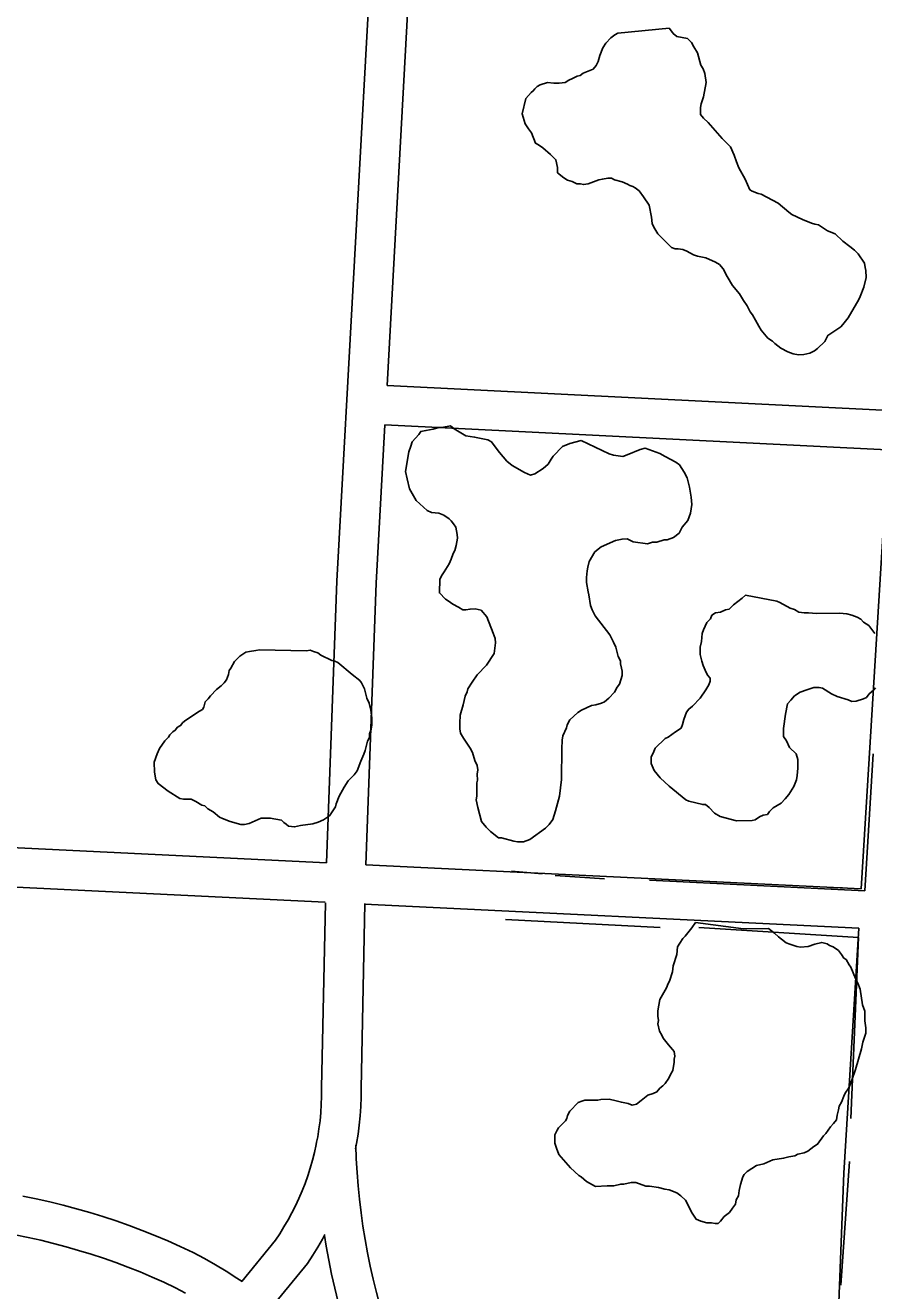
# Model space of a CAD drawing. Extents: x 3677843 to 3715951, y 511991 to 537744.
# Drawn here: x 3691087 to 3691732, y 525227 to 526190 of the extents above; entities that cross this region are included whole.
import ezdxf

# ---------------------------------------------------------------- set-up
doc = ezdxf.new("R2010")
doc.units = 0
for name, color, linetype in [('V-ROAD-CNTR', 7, 'Continuous'), ('V-SITE-VEGE', 7, 'Continuous'), ('V-TOPO-SHOR', 7, 'Continuous')]:
    doc.layers.add(name, color=color, linetype=linetype)

msp = doc.modelspace()

# ---------------------------------------------------------------- linework, layer by layer
at = {"layer": 'V-ROAD-CNTR'}
for points in [[(3691316.06, 525552.55), (3691323.84, 525766.94), (3691350.69, 526255.5)], [(3691362.08, 525916.01), (3691380.71, 526254.92)], [(3691744.08, 525896.94), (3691362.08, 525916.01)], [(3691346.03, 525551.1), (3691353.81, 525765.58), (3691360.43, 525886.06)], [(3691742.6, 525866.98), (3691360.43, 525886.06)], [(3691722.97, 525532.79), (3691739.15, 525797.59), (3691742.6, 525866.98)], [(3691018.45, 525567.01), (3691316.06, 525552.55)], [(3691346.03, 525551.1), (3691722.97, 525532.79)], [(3691016.92, 525537.05), (3691314.98, 525522.57)], [(3691699.67, 525533.92), (3691706.86, 525533.65), (3691708.66, 525533.56)], [(3691315.25, 525522.27), (3691312.33, 525381.24), (3691312.31, 525374.73), (3691312.1, 525368.59), (3691311.7, 525362.45), (3691311.11, 525356.33), (3691310.33, 525350.23), (3691309.37, 525344.15), (3691308.56, 525339.93), (3691308.22, 525338.11), (3691306.88, 525332.11), (3691305.36, 525326.15), (3691303.66, 525320.24), (3691301.78, 525314.39), (3691299.72, 525308.59), (3691297.48, 525302.87), (3691295.06, 525297.21), (3691292.47, 525291.63), (3691289.72, 525286.14), (3691286.79, 525280.73), (3691283.7, 525275.41), (3691280.45, 525270.19), (3691277.31, 525265.49), (3691251.56, 525234)], [(3691345.24, 525521.65), (3691342.33, 525380.88), (3691342.3, 525374.17), (3691342.06, 525367.1), (3691341.6, 525360.04), (3691340.93, 525353), (3691340.03, 525345.98), (3691338.92, 525339), (3691338.14, 525334.88)], [(3691344.94, 525521.11), (3691721.14, 525502.84)], [(3691703.24, 525151.97), (3691709.74, 525316.26), (3691721.14, 525502.84)], [(3691338.29, 525337.72), (3691338.7, 525327.28), (3691339.31, 525317), (3691340.13, 525306.73), (3691341.15, 525296.49), (3691342.37, 525286.26), (3691343.8, 525276.06), (3691345.44, 525265.9), (3691347.27, 525255.76), (3691349.31, 525245.67), (3691351.55, 525235.62), (3691353.99, 525225.62), (3691356.64, 525215.66), (3691359.41, 525205.99), (3691367.24, 525183.13)], [(3691084.89, 525298.84), (3691095.19, 525296.75), (3691105.45, 525294.46), (3691115.67, 525291.96), (3691125.83, 525289.26), (3691135.94, 525286.37), (3691145.98, 525283.27), (3691155.97, 525279.98), (3691165.89, 525276.49), (3691175.73, 525272.81), (3691185.51, 525268.93), (3691195.2, 525264.86), (3691204.81, 525260.6), (3691214.61, 525256.02), (3691223.24, 525251.35), (3691231.54, 525246.61), (3691239.72, 525241.67), (3691247.78, 525236.53), (3691251.78, 525233.85)], [(3691079.21, 525269.39), (3691088.93, 525267.41), (3691098.62, 525265.25), (3691108.26, 525262.89), (3691117.85, 525260.35), (3691127.39, 525257.61), (3691136.87, 525254.69), (3691146.29, 525251.58), (3691155.65, 525248.29), (3691164.94, 525244.81), (3691174.17, 525241.15), (3691183.31, 525237.31), (3691192.39, 525233.29), (3691201.11, 525229.21), (3691208.66, 525225.13)], [(3691314.9, 525269.65), (3691312.96, 525266.05), (3691309.4, 525259.93), (3691305.66, 525253.93), (3691301.46, 525247.63), (3691275.89, 525216.36)], [(3691314.55, 525269), (3691315.87, 525260.84), (3691317.81, 525250.12), (3691319.97, 525239.44), (3691322.34, 525228.8), (3691324.92, 525218.21), (3691327.72, 525207.68), (3691330.78, 525196.98), (3691342.74, 525162.1), (3691348.84, 525145.3)]]:
    msp.add_lwpolyline(points, dxfattribs=at)
at = {"layer": 'V-SITE-VEGE'}
for points in [[(3691726.58, 525998.27), (3691724.92, 525990.74), (3691722.1, 525983.78), (3691720.97, 525981.46), (3691713.02, 525967.53), (3691709.03, 525962.29), (3691707.32, 525960.54), (3691697.56, 525954.09), (3691695.3, 525949.45), (3691689.57, 525944.19), (3691687.28, 525942.44), (3691683.83, 525940.67), (3691679.22, 525939.47), (3691675.18, 525939.43), (3691671.13, 525939.97), (3691667.07, 525941.66), (3691661.85, 525944.5), (3691657.2, 525947.92), (3691655.45, 525949.63), (3691651.96, 525951.91), (3691646.7, 525958.21), (3691644.94, 525961.08), (3691642.58, 525965.68), (3691640.23, 525969.7), (3691638.48, 525971.99), (3691636.12, 525976.59), (3691633.2, 525980.6), (3691630.26, 525985.77), (3691625, 525992.07), (3691620.89, 525998.96), (3691617.95, 526004.71), (3691615.02, 526008.15), (3691612.12, 526009.85), (3691604.58, 526013.24), (3691598.22, 526014.33), (3691595.32, 526015.46), (3691590.09, 526018.3), (3691587.19, 526019.42), (3691583.72, 526019.97), (3691581.41, 526019.94), (3691578.52, 526021.07), (3691568.02, 526031.36), (3691565.08, 526036.53), (3691563.9, 526039.41), (3691563.27, 526044.02), (3691561.45, 526053.25), (3691557.35, 526059.56), (3691553.84, 526064.14), (3691550.93, 526066.43), (3691549.18, 526067.56), (3691546.87, 526068.12), (3691545.12, 526069.26), (3691541.06, 526070.95), (3691535.27, 526072.62), (3691532.95, 526073.76), (3691530.06, 526073.73), (3691526.03, 526073.11), (3691523.15, 526072.51), (3691515.09, 526069.54), (3691511.63, 526068.93), (3691509.31, 526069.48), (3691506.43, 526069.45), (3691502.94, 526071.15), (3691499.47, 526072.27), (3691496.57, 526073.98), (3691491.91, 526077.98), (3691491.87, 526082.02), (3691490.66, 526087.78), (3691486.57, 526091.78), (3691480.75, 526096.92), (3691477.26, 526099.2), (3691474.94, 526100.33), (3691471.97, 526108.39), (3691469.64, 526111.25), (3691467.29, 526115.27), (3691464.9, 526122.76), (3691467.68, 526134.33), (3691471.67, 526138.99), (3691473.39, 526140.17), (3691474.53, 526141.91), (3691476.25, 526143.66), (3691478.55, 526144.84), (3691484.31, 526146.62), (3691488.93, 526146.09), (3691492.97, 526146.13), (3691497.58, 526146.76), (3691500.46, 526148.52), (3691503.33, 526149.7), (3691506.78, 526151.47), (3691509.08, 526152.07), (3691511.38, 526153.82), (3691518.85, 526156.78), (3691521.13, 526159.69), (3691522.84, 526162.59), (3691523.95, 526167.22), (3691526.21, 526173.03), (3691528.48, 526176.51), (3691532.48, 526180.59), (3691535.35, 526182.93), (3691537.65, 526184.11), (3691576.88, 526187.96)], [(3691576.88, 526187.96), (3691578.64, 526185.67), (3691579.81, 526183.94), (3691582.71, 526181.66), (3691590.82, 526180.01), (3691593.73, 526177.15), (3691595.5, 526173.7), (3691598.43, 526169.11), (3691600.83, 526159.89), (3691602.59, 526157.02), (3691603.78, 526153.57), (3691605.01, 526146.65), (3691602.8, 526135.66), (3691601.12, 526130.44), (3691600.57, 526127.55), (3691600.62, 526122.35), (3691602.96, 526119.49), (3691606.46, 526116.06), (3691616.97, 526104.03), (3691623.39, 526097.74), (3691626.34, 526091.42), (3691628.12, 526086.24), (3691629.9, 526081.64), (3691634.6, 526073.02), (3691638.15, 526064.97), (3691639.89, 526063.83), (3691644.53, 526062.14), (3691646.84, 526061.59), (3691659.61, 526054.78), (3691667.77, 526047.93), (3691670.09, 526046.22), (3691678.22, 526042.26), (3691685.18, 526039.44), (3691687.49, 526038.89), (3691690.39, 526038.34), (3691697.36, 526033.79), (3691703.16, 526031.53), (3691708.99, 526025.82), (3691714.23, 526021.82), (3691717.72, 526018.97), (3691720.63, 526016.11), (3691725.32, 526009.23), (3691725.93, 526005.77), (3691726.53, 526003.46), (3691726.58, 525998.27)], [(3691419.94, 525672.85), (3691421.48, 525679.5), (3691423.08, 525682.84), (3691423.6, 525685.06), (3691426.83, 525690.08), (3691430.6, 525695.66), (3691437.66, 525702.96), (3691443.58, 525711.89), (3691444.55, 525720.19), (3691444.5, 525723.5), (3691442.77, 525727.33), (3691438.15, 525739.95), (3691433.65, 525744.85), (3691429.22, 525745.88), (3691425.35, 525745.82), (3691422.05, 525745.21), (3691419.84, 525745.17), (3691416.49, 525747.33), (3691412.04, 525749.46), (3691408.69, 525752.17), (3691406.46, 525753.23), (3691401.96, 525758.13), (3691402.34, 525768.62), (3691403.94, 525771.96), (3691405.56, 525774.2), (3691409.33, 525780.33), (3691410.93, 525783.67), (3691412.51, 525788.11), (3691413.58, 525790.34), (3691414.62, 525794.22), (3691415.63, 525799.76), (3691415.58, 525802.52), (3691414.39, 525808.02), (3691412.69, 525810.75), (3691410.99, 525812.93), (3691409.31, 525814.56), (3691405.4, 525817.26), (3691401.51, 525818.85), (3691395.98, 525819.31), (3691392.64, 525820.91), (3691384.23, 525828.5), (3691379.12, 525837.25), (3691377.34, 525844.95), (3691376.14, 525850.45), (3691378.66, 525865.4), (3691380.24, 525869.84), (3691381.29, 525873.17), (3691386.17, 525878.77), (3691387.78, 525881.01), (3691391.64, 525881.62), (3691397.14, 525882.82), (3691401.54, 525884), (3691403.75, 525884.03), (3691410.35, 525885.25), (3691413.15, 525883.09), (3691422.07, 525877.71), (3691428.71, 525876.72), (3691438.68, 525874.68), (3691441.47, 525873.07), (3691443.72, 525870.34), (3691447.68, 525864.89), (3691453.3, 525858.35), (3691457.22, 525855.11), (3691466.7, 525849.74), (3691471.15, 525847.61), (3691474.44, 525848.77), (3691481, 525852.74), (3691484.81, 525856.11), (3691486.96, 525860.01), (3691488.58, 525862.25), (3691495.63, 525869.54), (3691501.11, 525871.84), (3691509.91, 525874.2)], [(3691509.91, 525874.2), (3691531.05, 525864.06), (3691534.39, 525863.01), (3691541.58, 525862.02), (3691544.87, 525863.18), (3691554.74, 525867.21), (3691558.59, 525868.38), (3691569.7, 525864.14), (3691573.6, 525862), (3691581.95, 525857.72), (3691584.75, 525855.56), (3691588.15, 525850.09), (3691590.43, 525845.72), (3691592.21, 525838.57), (3691593.44, 525830.86), (3691594.08, 525825.35), (3691593.09, 525818.71), (3691590.97, 525813.15), (3691586.64, 525808.11), (3691584.5, 525803.66), (3691580.14, 525800.28), (3691575.2, 525798.54), (3691573, 525798.5), (3691567.5, 525796.75), (3691564.19, 525796.7), (3691560.35, 525795.53), (3691549.28, 525797), (3691544.83, 525799.14), (3691540.96, 525799.07), (3691536.02, 525797.89), (3691525.05, 525793.29), (3691520.15, 525789.34), (3691515.85, 525782.09), (3691514.82, 525777.66), (3691514.31, 525774.89), (3691513.84, 525769.92), (3691513.91, 525766.05), (3691515.13, 525758.9), (3691515.72, 525756.7), (3691516.96, 525748.44), (3691518.12, 525745.14), (3691520.4, 525740.76), (3691531.68, 525726.05), (3691534.53, 525720.57), (3691536.26, 525716.73), (3691538.03, 525709.58), (3691539.74, 525706.3), (3691539.78, 525704.1), (3691540.38, 525700.79), (3691540.97, 525698.59), (3691541.02, 525695.28), (3691538.93, 525688.62), (3691537.31, 525686.39), (3691535.17, 525682.49), (3691530.82, 525678), (3691527.56, 525675.18), (3691525.37, 525674.04), (3691520.97, 525672.87), (3691517.67, 525672.26), (3691510, 525668.82), (3691507.26, 525667.12), (3691501.28, 525661.5), (3691499.14, 525657.6), (3691498.62, 525655.38), (3691495.96, 525649.26), (3691495.47, 525645.94), (3691495.02, 525639.31), (3691495.12, 525633.79), (3691494.76, 525622.19), (3691494.86, 525616.12), (3691493.41, 525603.4), (3691490.28, 525592.31), (3691488.19, 525585.65), (3691485.49, 525581.74), (3691482.77, 525578.93), (3691470.77, 525570.45), (3691465.83, 525568.71), (3691461.41, 525568.64), (3691458.64, 525569.15), (3691449.21, 525571.75), (3691447.01, 525571.71), (3691440.85, 525576.58), (3691437.49, 525579.84), (3691434.1, 525584.2), (3691431.17, 525594.64), (3691429.96, 525600.69), (3691430.47, 525603.46), (3691430.31, 525613.4), (3691430.82, 525615.61), (3691430.75, 525620.03), (3691431.25, 525623.35), (3691430.64, 525626.65), (3691428.92, 525630.49), (3691427.16, 525636.53), (3691425.45, 525639.82), (3691420.36, 525647.46), (3691418.08, 525651.29), (3691417.48, 525654.59), (3691417.41, 525659.01), (3691417.86, 525665.09), (3691419.94, 525672.85)], [(3691733.86, 525685.78), (3691732.23, 525684.09), (3691728.97, 525681.28), (3691726.81, 525678.48), (3691724.62, 525677.34), (3691719.12, 525675.59), (3691715.81, 525675.54), (3691713.04, 525676.6), (3691704.71, 525679.22), (3691700.26, 525681.35), (3691693.56, 525685.66), (3691690.79, 525686.17), (3691686.93, 525686.1), (3691681.44, 525684.36), (3691676.5, 525682.62), (3691672.13, 525679.79), (3691669.42, 525676.43), (3691666.71, 525673.62), (3691665.18, 525665.87), (3691663.71, 525654.8), (3691663.81, 525648.73), (3691666.07, 525645.45), (3691668.36, 525640.53), (3691673.41, 525635.64), (3691674.59, 525631.24), (3691674.7, 525624.62), (3691674.24, 525619.09), (3691673.74, 525615.77), (3691671.62, 525610.77), (3691667.85, 525604.63), (3691665.15, 525601.27), (3691661.89, 525597.91), (3691655.87, 525594.49), (3691653.16, 525591.69), (3691651.54, 525589.45), (3691648.24, 525588.85), (3691645.5, 525587.7), (3691642.22, 525585.43), (3691640.02, 525584.85), (3691627.88, 525584.64), (3691615.68, 525587.76), (3691611.22, 525590.44), (3691607.28, 525594.79), (3691604.49, 525596.96), (3691602.28, 525596.92), (3691591.75, 525599.51), (3691589.52, 525600.57), (3691576.65, 525610.85), (3691569.92, 525617.36), (3691565.41, 525622.81), (3691563.11, 525628.29), (3691563.03, 525633.26), (3691564.64, 525636.04), (3691566.23, 525639.94), (3691573.84, 525647.24), (3691576.03, 525648.38), (3691581.49, 525652.34), (3691585.86, 525655.17), (3691586.92, 525657.95), (3691587.95, 525661.83), (3691590.07, 525667.38), (3691591.69, 525669.62), (3691594.41, 525671.87), (3691600.39, 525678.04), (3691604.7, 525684.19), (3691606.85, 525688.09), (3691607.9, 525690.87), (3691607.87, 525693.07), (3691606.17, 525695.26), (3691605.03, 525697.45), (3691602.73, 525702.93), (3691601.58, 525706.22), (3691600.39, 525711.17), (3691600.3, 525716.69), (3691601.33, 525721.12), (3691601.78, 525727.2), (3691602.84, 525729.98), (3691605.5, 525735.55), (3691608.22, 525738.35), (3691609.28, 525741.13), (3691612.01, 525742.83), (3691615.86, 525743.45), (3691619.7, 525745.17), (3691622.45, 525745.77), (3691625.71, 525749.13), (3691632.25, 525754.21), (3691634.97, 525756.46)], [(3691634.97, 525756.46), (3691658.79, 525751.89), (3691661.01, 525750.82), (3691668.81, 525746.53), (3691672.15, 525745.48), (3691675.49, 525743.33), (3691679.37, 525742.84), (3691682.68, 525742.9), (3691688.76, 525742.44), (3691706.42, 525742.74), (3691711.95, 525742.28)], [(3691711.95, 525742.28), (3691715.83, 525741.24), (3691719.72, 525739.65), (3691722.51, 525738.04), (3691724.75, 525735.86), (3691728.66, 525733.17), (3691733.18, 525727.17)], [(3691672.49, 525329.55), (3691667.88, 525328.92), (3691663.85, 525327.73), (3691655.77, 525326.49), (3691648.87, 525323.54), (3691643.11, 525322.33), (3691636.23, 525317.64), (3691633.94, 525315.31), (3691632.8, 525313.56), (3691631.12, 525307.77), (3691630.01, 525303.14), (3691629.48, 525299.09), (3691627.77, 525296.19), (3691627.23, 525292.72), (3691624.95, 525289.81), (3691622.67, 525286.32), (3691618.66, 525283.4), (3691615.81, 525279.9), (3691614.09, 525278.15), (3691611.78, 525278.13), (3691608.89, 525278.68), (3691605.42, 525278.65), (3691600.79, 525279.75), (3691597.31, 525281.45), (3691594.38, 525286.05), (3691589.08, 525295.81), (3691585.58, 525299.24), (3691582.67, 525301.52), (3691576.88, 525303.78), (3691573.41, 525304.32), (3691568.77, 525305.43), (3691561.83, 525306.52), (3691558.95, 525306.49), (3691551.41, 525309.3), (3691547.95, 525309.27), (3691542.18, 525308.06), (3691539.87, 525308.03), (3691534.69, 525306.83), (3691529.49, 525306.78), (3691520.83, 525306.11), (3691513.87, 525310.09), (3691509.79, 525313.51), (3691508.04, 525314.65), (3691501.64, 525320.36), (3691492.87, 525330.68), (3691491.1, 525335.28), (3691489.9, 525339.31), (3691489.84, 525345.66), (3691491.54, 525349.14), (3691492.68, 525350.88), (3691497.82, 525356.13), (3691498.96, 525357.88), (3691499.51, 525360.19), (3691501.21, 525363.67), (3691507.5, 525370.09), (3691510.38, 525371.27), (3691512.68, 525371.87), (3691522.5, 525371.97), (3691524.8, 525372.57), (3691531.16, 525372.63), (3691536.37, 525371.53), (3691540.42, 525370.41), (3691545.63, 525369.31), (3691548.53, 525368.18), (3691551.98, 525368.79), (3691555.42, 525371.71), (3691560.58, 525375.81), (3691564.61, 525377), (3691567.48, 525378.18), (3691569.77, 525381.09), (3691572.06, 525382.85), (3691573.78, 525384.6), (3691576.62, 525388.67), (3691577.75, 525391.57), (3691579.45, 525394.47), (3691580.55, 525400.83), (3691580.52, 525403.15), (3691581.08, 525405.46), (3691580.47, 525408.92), (3691579.29, 525410.64), (3691576.38, 525414.08), (3691572.28, 525419.23), (3691571.1, 525421.53), (3691569.34, 525424.4), (3691568.13, 525430.17), (3691568.68, 525432.48), (3691568.07, 525435.94), (3691568.04, 525439.98), (3691569.68, 525448.66), (3691574.79, 525457.38), (3691575.92, 525460.85), (3691577.05, 525462.6), (3691579.29, 525469.55), (3691579.83, 525474.17), (3691582.63, 525482.86), (3691583.15, 525488.64), (3691584.85, 525491.55), (3691587.13, 525495.04), (3691588.85, 525496.79), (3691593.98, 525503.19), (3691596.83, 525507.26)], [(3691596.83, 525507.26), (3691633.26, 525502.42), (3691652.31, 525502.6), (3691656.97, 525499.18), (3691659.89, 525496.32), (3691662.21, 525494.61), (3691665.7, 525491.76), (3691668.6, 525490.64), (3691673.82, 525488.95), (3691676.71, 525488.41), (3691682.48, 525489.04), (3691687.66, 525490.82), (3691692.85, 525492.03), (3691696.9, 525490.91), (3691698.64, 525489.77), (3691701.54, 525488.65), (3691705.61, 525485.8), (3691707.95, 525482.94), (3691709.71, 525480.07), (3691711.46, 525478.93), (3691713.81, 525474.91), (3691714.98, 525473.19), (3691718.53, 525464.56), (3691720.29, 525461.11), (3691722.07, 525456.51), (3691723.92, 525444.4), (3691725.7, 525439.79), (3691725.77, 525432.29), (3691726.4, 525427.1), (3691726.44, 525423.06), (3691724.2, 525416.1), (3691723.1, 525410.9), (3691718.63, 525395.26), (3691715.82, 525387.14), (3691713.57, 525381.35), (3691710.72, 525377.28), (3691709.59, 525374.96), (3691707.9, 525370.32), (3691706.2, 525367.42), (3691705.65, 525364.52), (3691704.53, 525360.47), (3691703.99, 525357), (3691701.7, 525354.09), (3691699.42, 525351.76), (3691696, 525346.52), (3691694.29, 525344.78), (3691689.73, 525338.38), (3691686.86, 525336.62), (3691682.27, 525333.11), (3691679.4, 525331.92), (3691674.79, 525330.72), (3691672.49, 525329.55)]]:
    msp.add_lwpolyline(points, dxfattribs=at)
msp.add_lwpolyline([(3691265.03, 525714.8), (3691300.85, 525714), (3691303.73, 525714.6), (3691306.05, 525713.47), (3691309.53, 525712.35), (3691311.85, 525710.64), (3691319.98, 525706.68), (3691322.29, 525706.12), (3691324.61, 525704.99), (3691335.68, 525695.86), (3691341.5, 525691.3), (3691342.67, 525689.57), (3691345.02, 525684.98), (3691346.82, 525678.07), (3691348.59, 525674.04), (3691349.8, 525668.85), (3691350.44, 525663.09), (3691350.47, 525659.62), (3691350.49, 525657.31), (3691349.94, 525654.42), (3691348.82, 525650.94), (3691348.85, 525648.05), (3691347.14, 525645.15), (3691345.48, 525638.2), (3691344.35, 525635.3), (3691342.1, 525630.08), (3691339.28, 525622.55), (3691337, 525619.64), (3691332.43, 525614.98), (3691329.58, 525610.33), (3691325.61, 525603.36), (3691323.36, 525597.56), (3691322.8, 525595.25), (3691318.25, 525588.27), (3691313.66, 525585.34), (3691309.63, 525583.57), (3691305.6, 525582.37), (3691296.37, 525581.13), (3691291.76, 525579.92), (3691287.14, 525580.46), (3691285.39, 525582.17), (3691283.65, 525583.31), (3691281.9, 525585.03), (3691273.22, 525586.68), (3691266.29, 525586.6), (3691257.09, 525582.47), (3691253.63, 525581.86), (3691250.74, 525581.83), (3691242.64, 525584.06), (3691236.84, 525586.32), (3691234.52, 525587.45), (3691229.86, 525591.45), (3691225.79, 525593.72), (3691223.46, 525596.01), (3691221.15, 525596.56), (3691216.5, 525599.4), (3691213.01, 525601.1), (3691207.24, 525601.04), (3691204.35, 525601.59), (3691195.63, 525607.28), (3691188.07, 525612.98), (3691186.3, 525615.85), (3691185.09, 525621.62), (3691185.02, 525629.12), (3691187.27, 525635.5), (3691188.96, 525639.56), (3691192.95, 525645.37), (3691195.81, 525648.29), (3691196.94, 525650.03), (3691199.23, 525652.36), (3691200.95, 525653.54), (3691202.66, 525655.86), (3691204.96, 525657.04), (3691206.67, 525659.37), (3691208.96, 525661.12), (3691219.29, 525668.15), (3691221.59, 525669.33), (3691222.72, 525671.07), (3691223.84, 525675.13), (3691226.13, 525677.46), (3691227.84, 525679.79), (3691232.41, 525684.45), (3691235.85, 525687.38), (3691238.14, 525689.7), (3691239.85, 525692.03), (3691241.54, 525696.09), (3691242.09, 525698.98), (3691243.22, 525700.73), (3691246.06, 525705.95), (3691250.06, 525710.04), (3691254.66, 525712.97), (3691257.54, 525713.57), (3691262.15, 525714.2)], close=True, dxfattribs=at)
at = {"layer": 'V-TOPO-SHOR'}
for p, q in [((3691732.01, 525635.5), (3691725.58, 525531.19)), ((3691456.7, 525546.16), (3691480.21, 525544.21)), ((3691490.05, 525543.01), (3691527.67, 525540.31)), ((3691561.86, 525539.3), (3691725.58, 525531.19)), ((3691452.28, 525509.38), (3691569.83, 525503.47)), ((3691599.32, 525503.28), (3691720.73, 525495.69)), ((3691720.73, 525495.69), (3691714.98, 525358.06)), ((3691713.96, 525325.15), (3691707.44, 525231.1))]:
    msp.add_line(p, q, dxfattribs=at)

doc.saveas('drawing.dxf')
